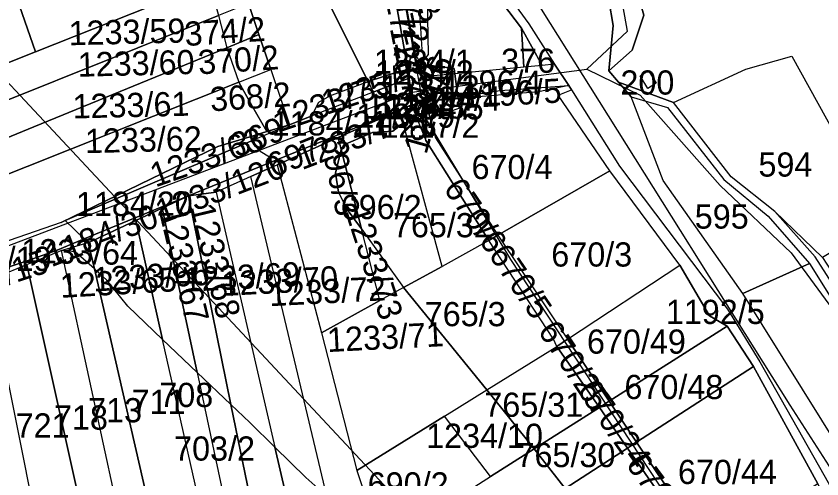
# Model space of a CAD drawing. Extents: x -623250 to -619626, y -1079612 to -1075424.
# Drawn here: x -620640.4 to -620307.2, y -1076735.9 to -1076544.6 of the extents above; entities that cross this region are included whole.
import ezdxf

# ---------------------------------------------------------------- set-up
doc = ezdxf.new("R2010")
doc.units = 0
for name, color, linetype in [('Cestní síť', 7, 'Continuous'), ('Dálnice a přivaděč', 7, 'Continuous'), ('Parcela nároku', 7, 'Continuous'), ('Parcelní číslo', 7, 'Continuous'), ('Silnice III_35719', 7, 'Continuous'), ('Vodní toky', 7, 'Continuous'), ('Železnice', 7, 'Continuous')]:
    doc.layers.add(name, color=color, linetype=linetype)

msp = doc.modelspace()

# ---------------------------------------------------------------- linework, layer by layer
at = {"layer": 'Cestní síť'}
for p, q in [((-620382.32, -1076577.36), (-620349.31, -1076614.64)), ((-620349.31, -1076614.64), (-620319.9, -1076642.43)), ((-620319.9, -1076642.43), (-620297.67, -1076672.84))]:
    msp.add_line(p, q, dxfattribs=at)
at = {"layer": 'Dálnice a přivaděč'}
msp.add_lwpolyline([(-621211.3, -1075762.42), (-621042.48, -1076053.84), (-620715.11, -1076495.7), (-620421.91, -1076809.46), (-620180.94, -1077181.74)], dxfattribs=at)
at = {"layer": 'Parcela nároku'}
for points in [[(-620626.34, -1076368.72), (-620578.74, -1076410.19), (-620572.94, -1076415.25), (-620569.14, -1076418.42), (-620551.65, -1076433), (-620497.74, -1076472.92), (-620479.17, -1076484.83), (-620463.03, -1076500.44), (-620428.32, -1076547.75), (-620417.78, -1076564.51), (-620411.84, -1076573.3), (-620410.73, -1076575.03), (-620390.86, -1076606.68), (-620346.26, -1076665.81), (-620332.84, -1076687.58), (-620297.6, -1076749.85)], [(-620265.87, -1076777.93), (-620339.92, -1076659.27), (-620372.9, -1076612.51), (-620386.12, -1076577.99), (-620391.33, -1076571.92), (-620395.35, -1076567.23), (-620393.53, -1076548.5), (-620395.36, -1076537.96), (-620405.94, -1076523.63), (-620427.36, -1076517.82), (-620467.29, -1076473.16), (-620493.34, -1076449.82), (-620535.81, -1076421.5), (-620549.92, -1076412.71), (-620556.48, -1076408.62), (-620566.36, -1076400.21), (-620594.73, -1076376.09)], [(-620472.49, -1076383.55), (-620474.71, -1076408.14), (-620471.7, -1076423.86), (-620467.93, -1076432.71), (-620450, -1076454.85), (-620430.95, -1076475.6), (-620384.96, -1076529.82), (-620380.81, -1076544.2), (-620385.66, -1076558.67), (-620395.35, -1076567.23), (-620391.33, -1076571.92), (-620368.51, -1076580.38), (-620338.59, -1076566.55), (-620319.64, -1076561.21), (-620298.16, -1076600.05)], [(-620171.2, -1076766.27), (-620218.95, -1076732.82), (-620223.13, -1076731.05), (-620231.04, -1076726.12), (-620242.36, -1076719.06), (-620268.74, -1076696.11), (-620297.18, -1076664.05), (-620309.91, -1076644.16), (-620326.6, -1076625.4), (-620344.76, -1076611.03), (-620368.51, -1076580.38), (-620391.33, -1076571.92), (-620386.12, -1076577.99), (-620371.07, -1076582.4), (-620347.73, -1076612.17), (-620329.46, -1076627.29), (-620312.36, -1076646.89), (-620300.95, -1076664.9), (-620270.28, -1076698.89), (-620243.95, -1076721.47), (-620216.21, -1076739.68)]]:
    msp.add_lwpolyline(points, dxfattribs=at)
for points in [[(-620497.74, -1076472.92), (-620479.17, -1076484.83), (-620463.03, -1076500.44), (-620428.32, -1076547.75), (-620417.78, -1076564.51), (-620422.9, -1076565), (-620431.48, -1076549.66), (-620477.56, -1076488.69), (-620495.41, -1076477.54), (-620497.84, -1076474.37), (-620552.8, -1076434.95), (-620571.79, -1076420.53), (-620569.14, -1076418.42), (-620551.65, -1076433)], [(-620478.45, -1076566.69), (-620488.15, -1076510.94), (-620511.17, -1076480.12), (-620513.71, -1076470.91), (-620525.58, -1076460.57), (-620555.94, -1076438.95), (-620560.29, -1076435.56), (-620558.86, -1076437.82), (-620557.79, -1076445.65), (-620494.89, -1076571.62), (-620483.04, -1076567.76)], [(-620568.45, -1076479.42), (-620568.9, -1076482.75), (-620561.92, -1076490.81), (-620548.87, -1076526.04), (-620544.34, -1076539.45), (-620540.01, -1076552.28), (-620535.15, -1076566.66), (-620527.43, -1076589.54), (-620518.07, -1076585.89), (-620515.23, -1076580.16), (-620510.75, -1076577.59), (-620494.89, -1076571.62), (-620557.79, -1076445.65), (-620557.51, -1076447.71), (-620559.03, -1076457.35), (-620566.58, -1076473.43)], [(-620393.53, -1076548.5), (-620395.35, -1076567.23), (-620385.66, -1076558.67), (-620380.81, -1076544.2), (-620384.96, -1076529.82), (-620430.95, -1076475.6), (-620450, -1076454.85), (-620457.94, -1076462.14), (-620436.93, -1076485.04), (-620405.94, -1076523.63), (-620395.36, -1076537.96)], [(-620477.56, -1076488.69), (-620431.48, -1076549.66), (-620430.5, -1076565.72), (-620459.02, -1076568.44), (-620459.31, -1076566.27), (-620473.1, -1076564.52), (-620469.89, -1076560.53), (-620470.24, -1076537.65), (-620478.91, -1076527.39), (-620481.71, -1076513.01), (-620484.51, -1076509.42), (-620487.47, -1076493.08), (-620491.87, -1076482.15), (-620495.41, -1076477.54)], [(-620568.73, -1076498.77), (-620565.67, -1076511.14), (-620560.43, -1076530.65), (-620632.46, -1076559.36), (-620638.96, -1076540.33), (-620569.15, -1076495.46)], [(-620475.28, -1076560.5), (-620480.57, -1076531.23), (-620484.25, -1076516.16), (-620488.15, -1076510.94), (-620478.45, -1076566.69), (-620478.33, -1076567.4), (-620477.42, -1076562.2)], [(-620472.68, -1076558.42), (-620475.28, -1076560.5), (-620473.1, -1076564.52), (-620469.89, -1076560.53), (-620470.24, -1076537.65), (-620478.91, -1076527.39), (-620481.71, -1076513.01), (-620484.51, -1076509.42), (-620480.57, -1076531.23), (-620473.82, -1076538.52)], [(-620560.43, -1076530.65), (-620556.76, -1076544.42), (-620690.92, -1076598.08), (-620705.03, -1076592.73), (-620711.56, -1076590.89), (-620681.96, -1076579.09), (-620632.46, -1076559.36)], [(-620690.04, -1076552.56), (-620641.86, -1076531.83), (-620638.96, -1076540.33), (-620632.46, -1076559.36), (-620681.96, -1076579.09)], [(-620480.57, -1076531.23), (-620473.82, -1076538.52), (-620472.68, -1076558.42), (-620475.28, -1076560.5)], [(-620540.01, -1076552.28), (-620544.34, -1076539.45), (-620556.76, -1076544.42), (-620553.24, -1076557.69)], [(-620556.76, -1076544.42), (-620553.24, -1076557.69), (-620633.14, -1076590.41), (-620671.62, -1076606.18), (-620686.28, -1076599.84), (-620690.92, -1076598.08)], [(-620431.48, -1076549.66), (-620422.9, -1076565), (-620430.5, -1076565.72)], [(-620535.15, -1076566.66), (-620540.01, -1076552.28), (-620553.24, -1076557.69), (-620548.27, -1076571.88)], [(-620633.14, -1076590.41), (-620553.24, -1076557.69), (-620548.27, -1076571.88), (-620653.66, -1076613.84), (-620667.18, -1076608.1), (-620671.62, -1076606.18)], [(-620475.28, -1076560.5), (-620477.42, -1076562.2), (-620478.33, -1076567.4), (-620478.27, -1076570.39), (-620478.22, -1076573.03), (-620476.84, -1076581.28), (-620474.36, -1076580.72), (-620472.41, -1076580.29), (-620470.33, -1076579.82), (-620470.91, -1076571.64), (-620472.08, -1076569.68), (-620474.29, -1076566)], [(-620475.28, -1076560.5), (-620473.1, -1076564.52), (-620474.29, -1076566)], [(-620298.16, -1076600.05), (-620281.9, -1076629.44), (-620284.4, -1076630.93), (-620306.98, -1076644.4), (-620326.6, -1076625.4), (-620344.76, -1076611.03), (-620368.51, -1076580.38), (-620338.59, -1076566.55), (-620319.64, -1076561.21)], [(-620548.27, -1076571.88), (-620535.15, -1076566.66), (-620527.43, -1076589.54), (-620536.78, -1076592.36), (-620542.97, -1076581.6)], [(-620478.33, -1076567.4), (-620478.45, -1076566.69), (-620483.04, -1076567.76), (-620494.89, -1076571.62), (-620492.7, -1076576.01), (-620478.27, -1076570.39)], [(-620473.1, -1076564.52), (-620459.31, -1076566.27), (-620459.02, -1076568.44), (-620472.08, -1076569.68), (-620474.29, -1076566)], [(-620422.9, -1076565), (-620430.5, -1076565.72), (-620459.02, -1076568.44), (-620457.73, -1076577.97), (-620440.3, -1076575.42), (-620411.84, -1076573.3), (-620417.78, -1076564.51)], [(-620382.37, -1076569.27), (-620378.85, -1076567.12), (-620375.67, -1076572.34), (-620379.17, -1076574.49)], [(-620375.67, -1076572.34), (-620379.17, -1076574.49), (-620382.37, -1076569.27), (-620378.85, -1076567.12)], [(-620535.59, -1076602.77), (-620536.09, -1076605.46), (-620476.84, -1076581.28), (-620478.22, -1076573.03), (-620478.27, -1076570.39), (-620492.7, -1076576.01), (-620518.07, -1076585.89), (-620527.43, -1076589.54), (-620542.36, -1076595.92), (-620541.83, -1076598.16), (-620539.48, -1076600.5)], [(-620459.02, -1076568.44), (-620472.08, -1076569.68), (-620470.91, -1076571.64), (-620470.33, -1076579.82), (-620457.73, -1076577.97)], [(-620658.4, -1076623.57), (-620651.84, -1076619.46), (-620650.72, -1076615.08), (-620653.66, -1076613.84), (-620548.27, -1076571.88), (-620542.97, -1076581.6), (-620536.78, -1076592.36), (-620543.81, -1076594.49), (-620557.02, -1076598.48), (-620621.84, -1076629.89), (-620675.72, -1076648.49), (-620666.32, -1076639.93)], [(-620515.23, -1076580.16), (-620510.75, -1076577.59), (-620494.89, -1076571.62), (-620492.7, -1076576.01), (-620518.07, -1076585.89)], [(-620424.41, -1076575.93), (-620457.63, -1076578.74), (-620457.1, -1076582.68), (-620464.7, -1076585.49), (-620469.42, -1076586.12), (-620466.99, -1076594.9), (-620441.14, -1076635.23), (-620394.95, -1076608.62), (-620416.28, -1076577.34), (-620410.73, -1076575.03), (-620411.84, -1076573.3)], [(-620457.73, -1076577.97), (-620440.3, -1076575.42), (-620411.84, -1076573.3), (-620424.41, -1076575.93), (-620457.63, -1076578.74)], [(-620332.84, -1076687.58), (-620297.6, -1076749.85), (-620287.81, -1076772.52), (-620282.82, -1076788.66), (-620281.18, -1076791.72), (-620287.52, -1076789.59), (-620291.37, -1076774.82), (-620299.16, -1076755.58), (-620308.84, -1076737.97), (-620335.53, -1076689.43), (-620346.4, -1076672.83), (-620353.63, -1076668.5), (-620365.93, -1076647.61), (-620394.95, -1076608.62), (-620416.28, -1076577.34), (-620410.73, -1076575.03), (-620390.86, -1076606.68), (-620346.26, -1076665.81)], [(-620474.36, -1076580.72), (-620474.04, -1076582.57), (-620476.21, -1076582.95), (-620476.84, -1076581.28)], [(-620470.41, -1076581.95), (-620472.07, -1076582.24), (-620472.41, -1076580.29), (-620474.36, -1076580.72), (-620474.04, -1076582.57), (-620476.21, -1076582.95), (-620474.68, -1076586.95), (-620474.44, -1076587.52), (-620470.93, -1076596.03)], [(-620472.41, -1076580.29), (-620470.33, -1076579.82), (-620470.41, -1076581.95), (-620472.07, -1076582.24)], [(-620470.41, -1076581.95), (-620470.33, -1076579.82), (-620470.03, -1076581.89)], [(-620470.33, -1076579.82), (-620457.73, -1076577.97), (-620457.63, -1076578.74)], [(-620457.63, -1076578.74), (-620457.1, -1076582.68), (-620464.7, -1076585.49), (-620469.42, -1076586.12), (-620470.03, -1076581.89), (-620470.33, -1076579.82)], [(-620347.73, -1076612.17), (-620329.46, -1076627.29), (-620312.36, -1076646.89), (-620339.92, -1076659.27), (-620372.9, -1076612.51), (-620386.12, -1076577.99), (-620371.07, -1076582.4)], [(-620536.09, -1076605.46), (-620536.54, -1076607.9), (-620532.42, -1076606.06), (-620507.27, -1076594.85), (-620481.83, -1076583.51), (-620476.84, -1076581.28)], [(-620480.38, -1076588.84), (-620481.83, -1076583.51), (-620507.27, -1076594.85), (-620506, -1076599.8), (-620504.91, -1076597.86), (-620492.99, -1076592.69), (-620484.64, -1076592.18)], [(-620476.84, -1076581.28), (-620476.21, -1076582.95), (-620474.68, -1076586.95), (-620474.44, -1076587.52), (-620480.38, -1076588.84), (-620481.83, -1076583.51)], [(-620470.93, -1076596.03), (-620470.41, -1076581.95), (-620470.03, -1076581.89), (-620469.42, -1076586.12), (-620466.99, -1076594.9), (-620441.14, -1076635.23), (-620444.9, -1076637.36)], [(-620474.44, -1076587.52), (-620470.93, -1076596.03), (-620444.9, -1076637.36), (-620464.26, -1076648.18), (-620480.38, -1076588.84)], [(-620536.78, -1076592.36), (-620527.43, -1076589.54), (-620542.36, -1076595.92), (-620542.48, -1076595.42), (-620543.81, -1076594.49)], [(-620492.99, -1076592.69), (-620504.91, -1076597.86), (-620506, -1076599.8), (-620497.56, -1076632.6), (-620480.21, -1076656.84), (-620464.26, -1076648.18), (-620480.38, -1076588.84), (-620484.64, -1076592.18)], [(-620543.81, -1076594.49), (-620542.48, -1076595.42), (-620542.36, -1076595.92), (-620620.12, -1076629.16), (-620621.84, -1076629.89), (-620557.02, -1076598.48)], [(-620620.12, -1076629.16), (-620542.36, -1076595.92), (-620541.83, -1076598.16), (-620539.48, -1076600.5), (-620535.59, -1076602.77), (-620536.09, -1076605.46), (-620569.13, -1076618.94), (-620612.28, -1076636.73)], [(-620489.96, -1076662.14), (-620497.56, -1076632.6), (-620503.51, -1076624.56), (-620507.09, -1076617.4), (-620508.29, -1076609.49), (-620506, -1076599.8), (-620507.27, -1076594.85), (-620532.42, -1076606.06), (-620514.1, -1076675.6)], [(-620506, -1076599.8), (-620508.29, -1076609.49), (-620507.09, -1076617.4), (-620503.51, -1076624.56), (-620497.56, -1076632.6)], [(-620569.13, -1076618.94), (-620536.09, -1076605.46), (-620536.54, -1076607.9), (-620543.35, -1076610.93), (-620557.72, -1076617.33)], [(-620543.35, -1076610.93), (-620536.54, -1076607.9), (-620532.42, -1076606.06), (-620514.1, -1076675.6), (-620499.51, -1076732.52), (-620489.18, -1076763.57), (-620493.96, -1076764.83), (-620511.99, -1076743.12)], [(-620511.99, -1076743.12), (-620543.35, -1076610.93), (-620557.72, -1076617.33), (-620533.39, -1076722.78), (-620520.6, -1076735.3)], [(-620365.93, -1076647.61), (-620394.95, -1076608.62), (-620441.14, -1076635.23), (-620412.33, -1076678.1)], [(-620569.13, -1076618.94), (-620557.72, -1076617.33), (-620533.39, -1076722.78), (-620543.71, -1076712.67), (-620551.56, -1076705.2)], [(-620612.28, -1076636.73), (-620569.13, -1076618.94), (-620580, -1076624.01), (-620590.96, -1076629.11), (-620608.88, -1076637.46)], [(-620580, -1076624.01), (-620569.13, -1076618.94), (-620551.56, -1076705.2), (-620565.57, -1076691.88)], [(-620580, -1076624.01), (-620565.57, -1076691.88), (-620579.88, -1076678.27), (-620590.96, -1076629.11)], [(-620326.6, -1076625.4), (-620306.98, -1076644.4), (-620294.43, -1076663.65), (-620266.32, -1076695.05), (-620231.04, -1076726.12), (-620242.36, -1076719.06), (-620268.74, -1076696.11), (-620297.18, -1076664.05), (-620309.91, -1076644.16)], [(-620612.28, -1076636.73), (-620620.12, -1076629.16), (-620621.84, -1076629.89), (-620675.72, -1076648.49), (-620672.58, -1076657.96), (-620635.8, -1076645.79), (-620623.5, -1076641.35)], [(-620590.96, -1076629.11), (-620579.88, -1076678.27), (-620594.27, -1076664.58), (-620602.88, -1076653.77), (-620608.07, -1076649.13), (-620610.57, -1076638.25), (-620608.88, -1076637.46)], [(-620497.56, -1076632.6), (-620480.21, -1076656.84), (-620489.96, -1076662.14)], [(-620608.88, -1076637.46), (-620612.28, -1076636.73), (-620623.5, -1076641.35), (-620635.8, -1076645.79), (-620672.58, -1076657.96), (-620698.41, -1076666.51), (-620735.46, -1076680.13), (-620722.32, -1076675.8), (-620698.1, -1076667.83), (-620672.93, -1076659.55), (-620652.12, -1076653.85), (-620635.93, -1076647.3), (-620621.75, -1076641.56), (-620610.57, -1076638.25)], [(-620444.9, -1076637.36), (-620464.26, -1076648.18), (-620480.21, -1076656.84), (-620445.8, -1076699.16), (-620416.8, -1076681.15), (-620418.15, -1076678.18)], [(-620444.9, -1076637.36), (-620441.14, -1076635.23), (-620412.33, -1076678.1), (-620416.8, -1076681.15), (-620418.15, -1076678.18)], [(-620621.75, -1076641.56), (-620610.57, -1076638.25), (-620608.07, -1076649.13), (-620615.95, -1076642.08)], [(-620635.93, -1076647.3), (-620621.75, -1076641.56), (-620595.61, -1076762.2), (-620610.84, -1076760.14)], [(-620579.37, -1076774.02), (-620608.07, -1076649.13), (-620615.95, -1076642.08), (-620621.75, -1076641.56), (-620595.61, -1076762.2), (-620591.96, -1076777.82)], [(-620652.12, -1076653.85), (-620635.93, -1076647.3), (-620610.84, -1076760.14), (-620630.85, -1076759.56)], [(-620353.63, -1076668.5), (-620346.4, -1076672.83), (-620395.14, -1076703.81), (-620412.33, -1076678.1), (-620365.93, -1076647.61)], [(-620339.92, -1076659.27), (-620312.36, -1076646.89), (-620300.95, -1076664.9), (-620270.28, -1076698.89), (-620243.95, -1076721.47), (-620216.21, -1076739.68), (-620243.92, -1076764.46), (-620265.87, -1076777.93)], [(-620602.88, -1076653.77), (-620608.07, -1076649.13), (-620579.37, -1076774.02), (-620559.63, -1076768.06), (-620579.88, -1076678.27), (-620594.27, -1076664.58)], [(-620630.85, -1076759.56), (-620652.12, -1076653.85), (-620672.93, -1076659.55), (-620653.89, -1076765.75)], [(-620480.21, -1076656.84), (-620489.96, -1076662.14), (-620514.1, -1076675.6), (-620499.51, -1076732.52), (-620463.25, -1076710), (-620445.8, -1076699.16)], [(-620395.14, -1076703.81), (-620346.4, -1076672.83), (-620335.53, -1076689.43), (-620383.83, -1076720.74)], [(-620565.57, -1076691.88), (-620549.99, -1076765.15), (-620559.63, -1076768.06), (-620579.88, -1076678.27)], [(-620416.8, -1076681.15), (-620412.33, -1076678.1), (-620395.14, -1076703.81), (-620399.23, -1076706.41)], [(-620445.8, -1076699.16), (-620416.8, -1076681.15), (-620399.23, -1076706.41), (-620426.15, -1076723.52)], [(-620335.53, -1076689.43), (-620308.84, -1076737.97), (-620353.94, -1076766.49), (-620365.29, -1076748.47), (-620383.83, -1076720.74)], [(-620551.56, -1076705.2), (-620565.57, -1076691.88), (-620549.99, -1076765.15), (-620539.97, -1076762.12)], [(-620445.8, -1076699.16), (-620426.15, -1076723.52), (-620444.22, -1076735), (-620463.25, -1076710)], [(-620399.23, -1076706.41), (-620395.14, -1076703.81), (-620383.83, -1076720.74), (-620387.57, -1076723.17)], [(-620521.99, -1076772.19), (-620533.39, -1076722.78), (-620543.71, -1076712.67), (-620551.56, -1076705.2), (-620539.97, -1076762.12), (-620521.46, -1076853.55), (-620504.22, -1076851.17)], [(-620399.23, -1076706.41), (-620387.57, -1076723.17), (-620413.32, -1076739.86), (-620426.15, -1076723.52)], [(-620444.22, -1076735), (-620463.25, -1076710), (-620499.51, -1076732.52), (-620489.18, -1076763.57)], [(-620387.57, -1076723.17), (-620383.83, -1076720.74), (-620365.29, -1076748.47), (-620353.94, -1076766.49), (-620357.17, -1076768.53), (-620368.81, -1076750.14)], [(-620506.08, -1076768.01), (-620511.99, -1076743.12), (-620520.6, -1076735.3), (-620533.39, -1076722.78), (-620521.99, -1076772.19)], [(-620426.15, -1076723.52), (-620413.32, -1076739.86), (-620427.55, -1076749.09), (-620468.83, -1076775.85), (-620480.1, -1076783.16), (-620487.6, -1076773.24), (-620489.18, -1076763.57), (-620444.22, -1076735)], [(-620387.57, -1076723.17), (-620368.81, -1076750.14), (-620357.17, -1076768.53), (-620372.25, -1076778.06), (-620376.26, -1076776.31), (-620381.03, -1076777.8), (-620384.57, -1076777.27), (-620413.32, -1076739.86)]]:
    msp.add_lwpolyline(points, close=True, dxfattribs=at)
at = {"layer": 'Silnice III_35719'}
for p, q in [((-620387.62, -1076550.8), (-620392.11, -1076525.54)), ((-620404.45, -1076566.52), (-620387.62, -1076550.8)), ((-620476.82, -1076576.06), (-620404.45, -1076566.52)), ((-620404.45, -1076566.52), (-620382.32, -1076577.36)), ((-620752.84, -1076681.03), (-620476.82, -1076576.06))]:
    msp.add_line(p, q, dxfattribs=at)
at = {"layer": 'Vodní toky'}
for p, q in [((-620486.23, -1076501.47), (-620471.29, -1076586.68)), ((-620471.29, -1076586.68), (-620435.99, -1076645.17)), ((-620435.99, -1076645.17), (-620339.78, -1076791.1))]:
    msp.add_line(p, q, dxfattribs=at)
at = {"layer": 'Železnice'}
for p, q in [((-620432.27, -1076527.46), (-620403.02, -1076574.03)), ((-620403.02, -1076574.03), (-620320.44, -1076705.5)), ((-620320.44, -1076705.5), (-620289.9, -1076753.15))]:
    msp.add_line(p, q, dxfattribs=at)

# ---------------------------------------------------------------- texts
at = {"layer": 'Parcelní číslo'}
for s, rotation, p in [('377/3', 311.9954, (-620493.06, -1076523.34)), ('1217/14', 282.111, (-620491.01, -1076522.85)), ('377/2', 283.8101, (-620486.94, -1076524.67)), ('1233/59', 1.3751, (-620618.61, -1076556.69)), ('374/2', 3.7242, (-620570.46, -1076557.01)), ('1217/18', 281.4368, (-620485.91, -1076549.65)), ('370/2', 3.7242, (-620564.86, -1076568.73)), ('1233/60', 1.3751, (-620614.85, -1076569.69)), ('1233/76', 18.5639, (-620512.03, -1076585.48)), ('1234/6', 74.3126, (-620470.76, -1076602.12)), ('1233/75', 18.5639, (-620531.06, -1076592.52)), ('1196/5', 3.4336, (-620455.49, -1076582.73)), ('368/2', 3.7242, (-620559.92, -1076584.01)), ('1233/61', 1.3751, (-620616.96, -1076586.94)), ('1184/21', 0.2291, (-620534.7, -1076594.04)), ('1233/74', 20.9735, (-620522.18, -1076608.33)), ('369', 20.741, (-620549.3, -1076603.19)), ('1233/62', 1.3751, (-620611.85, -1076601.28)), ('1233/63', 19.2514, (-620582.82, -1076615.48)), ('697', 22.0434, (-620533.95, -1076611.48)), ('696/3', 282.239, (-620514.86, -1076595.2)), ('1233/120', 20.9129, (-620580.38, -1076630.62)), ('670/6', 304.3478, (-620463.95, -1076615.9)), ('1184/20', 0.2291, (-620615.68, -1076627.3)), ('1184/30', 20.9129, (-620625.86, -1076648.49)), ('1233/68', 283.4996, (-620568.43, -1076623.38)), ('1233/73', 287.9113, (-620504.55, -1076625.04)), ('1233/67', 283.4996, (-620581.45, -1076625.14)), ('1233/64', 358.7862, (-620638.41, -1076646.57)), ('1184/19', 0.2291, (-620674.06, -1076650.12)), ('670/5', 304.4864, (-620445.35, -1076643.25)), ('1184/15', 17.8042, (-620672.22, -1076665.03)), ('1233/66', 3.3232, (-620608.4, -1076658.49)), ('1233/69', 2.9221, (-620570.99, -1076658.63)), ('1233/65', 3.3232, (-620621.95, -1076661.11)), ('1233/70', 2.9221, (-620555.28, -1076660.32)), ('1233/72', 2.9221, (-620535.57, -1076664.56)), ('1233/71', 2.9221, (-620511.58, -1076683.51)), ('670/25', 303.6901, (-620424.95, -1076674.74)), ('670/24', 305.0096, (-620408.71, -1076699.25)), ('670/20', 306.4596, (-620388.63, -1076729.92))]:
    msp.add_text(s, height=10, rotation=rotation, dxfattribs=at).set_placement(p)
for s, p in [('1234/1', (-620492.47, -1076568.44)), ('376', (-620439.84, -1076568.06)), ('1234/2', (-620492.04, -1076572.9)), ('1196/4', (-620464.06, -1076577.1)), ('200', (-620390.51, -1076577.06)), ('1234/3', (-620489.6, -1076579.09)), ('1234/4', (-620480.88, -1076583.71)), ('1234/8', (-620495.59, -1076586.95)), ('1234/7', (-620491.42, -1076586.25)), ('1234/5', (-620487.98, -1076587.34)), ('1234/9', (-620499.72, -1076590.76)), ('1217/2', (-620489.73, -1076594.92)), ('594', (-620333.43, -1076610.96)), ('670/4', (-620452.08, -1076611.99)), ('696/2', (-620506.17, -1076628.54)), ('595', (-620359.77, -1076632.47)), ('765/32', (-620484.6, -1076636.04)), ('670/3', (-620419.1, -1076648.15)), ('765/3', (-620471.44, -1076672.81)), ('1192/5', (-620371.75, -1076671.89)), ('670/49', (-620404.36, -1076684.16)), ('670/48', (-620388.85, -1076702.92)), ('708', (-620581.22, -1076706.21)), ('711', (-620592.66, -1076709.04)), ('765/31', (-620446.79, -1076710.26)), ('713', (-620610.66, -1076712.53)), ('718', (-620624.76, -1076715.56)), ('721', (-620640.63, -1076718.82)), ('1234/10', (-620470.87, -1076723.11)), ('703/2', (-620575.08, -1076728.37)), ('765/30', (-620433.49, -1076731.06)), ('670/44', (-620366.72, -1076738.04)), ('690/2', (-620495.03, -1076743.21))]:
    msp.add_text(s, height=10, dxfattribs=at).set_placement(p)

doc.saveas('drawing.dxf')
